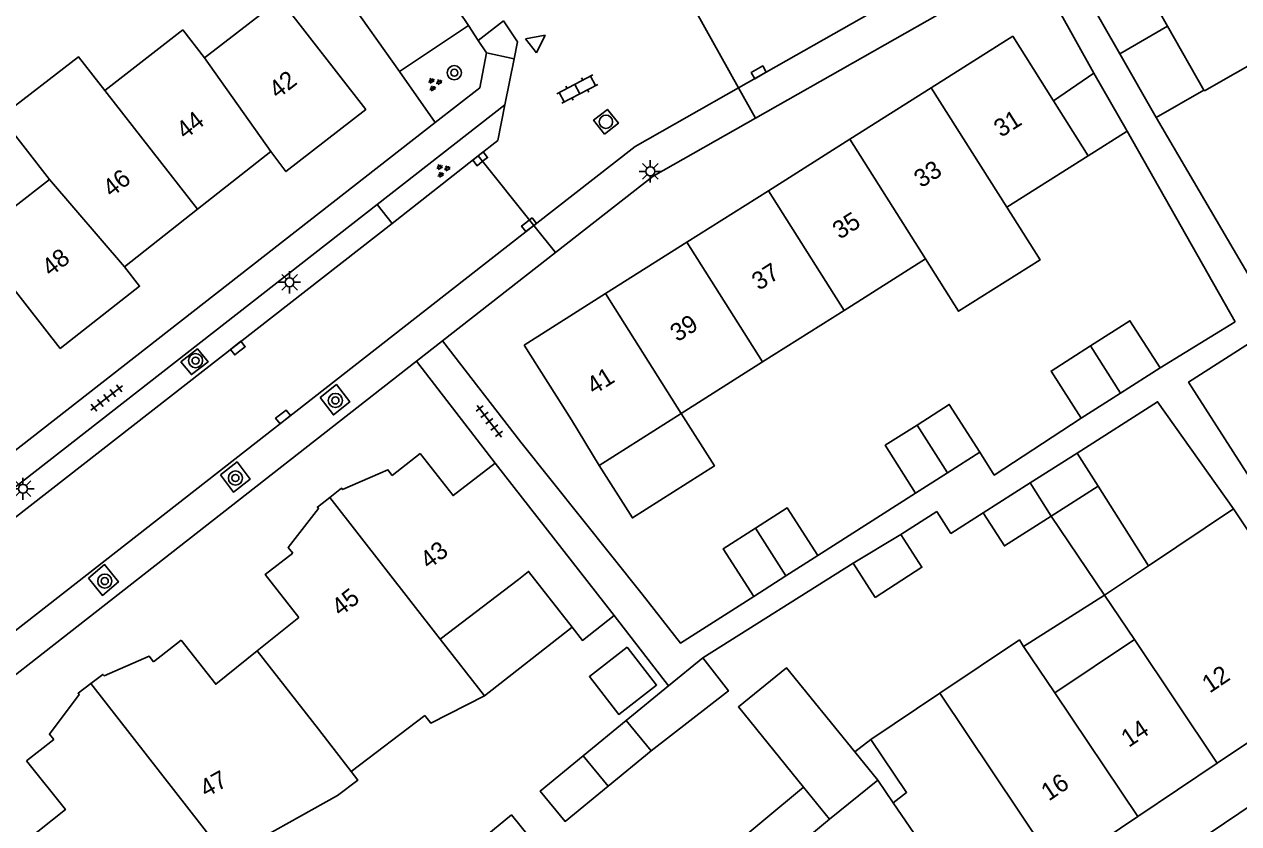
# Model space of a CAD drawing. Extents: x 136000 to 141014, y 402000 to 403500.
# Drawn here: x 137196.5 to 137265, y 402164.2 to 402209.4 of the extents above; entities that cross this region are included whole.
import ezdxf

# ---------------------------------------------------------------- set-up
doc = ezdxf.new("R2010")
doc.units = 0
for name, color, linetype in [('gg-afsc-erfafscheiding', 7, 'Continuous'), ('gg-anno-huisnummerreeks BGT', 7, 'Continuous'), ('gg-bbg-bijgebouw', 7, 'Continuous'), ('gg-bbg-gedigitaliseerde bebouwing', 7, 'Continuous'), ('gg-bbg-gedigitaliseerde bijgebouw', 7, 'Continuous'), ('gg-bbg-hoofdgebouw', 7, 'Continuous'), ('gg-bbg-luifel en loopbrug', 7, 'Continuous'), ('gg-bbg-tussenscheiding', 7, 'Continuous'), ('gg-knt-verharding', 7, 'Continuous'), ('gg-knt-verharding nz', 7, 'Continuous'), ('gt-symb-boom', 7, 'Continuous'), ('gt-symb-groenvak', 7, 'Continuous'), ('gt-symb-klinker verharding', 7, 'Continuous'), ('gt-symb-kolk', 7, 'Continuous'), ('gt-symb-lichtmast', 7, 'Continuous'), ('gt-symb-rioolschacht', 7, 'Continuous'), ('gt-symb-tegel verharding', 7, 'Continuous'), ('gt-symb-waterafsluiter', 7, 'Continuous')]:
    doc.layers.add(name, color=color, linetype=linetype)

# ---------------------------------------------------------------- blocks, each defined once
blk = doc.blocks.new('gt0-BOOM')
at = {"layer": 'gt-symb-boom'}
for radius in [0.4, 0.2]:
    blk.add_circle((0, 0), radius, dxfattribs=at)
blk = doc.blocks.new('gt0-KOLK')
at = {"layer": 'gt-symb-kolk'}
blk.add_lwpolyline([(0, 0), (0.375, 0), (0.375, 0.4), (-0.375, 0.4), (-0.375, 0), (0, 0)], dxfattribs=at)
blk = doc.blocks.new('gt0-GRVAK')
at = {"layer": 'gt-symb-groenvak'}
for p, q in [((-0.11, 0.189), (-0.228, 0.24)), ((-0.182, 0.153), (0.088, 0.153)), ((-0.091, 0.211), (-0.156, 0.322)), ((-0.047, 0.214), (-0.047, 0.393)), ((-0.004, 0.211), (0.061, 0.322)), ((0.015, 0.189), (0.133, 0.24)), ((0.262, -0.052), (0.197, 0.059)), ((0.305, -0.049), (0.305, 0.13)), ((0.349, -0.052), (0.414, 0.059)), ((-0.245, -0.228), (-0.363, -0.177)), ((-0.318, -0.264), (-0.047, -0.264)), ((-0.226, -0.206), (-0.291, -0.095)), ((-0.183, -0.203), (-0.183, -0.024)), ((-0.139, -0.206), (-0.074, -0.095)), ((-0.12, -0.228), (-0.002, -0.177)), ((0.243, -0.074), (0.125, -0.023)), ((0.17, -0.11), (0.441, -0.11)), ((0.368, -0.074), (0.486, -0.023))]:
    blk.add_line(p, q, dxfattribs=at)
blk = doc.blocks.new('gt0-WAFSL')
at = {"layer": 'gt-symb-waterafsluiter'}
for p, q in [((-0.5, -0.333), (0, 0.667)), ((0, 0.667), (0.5, -0.333)), ((0.5, -0.333), (-0.5, -0.333))]:
    blk.add_line(p, q, dxfattribs=at)
blk = doc.blocks.new('gt0-KL1')
at = {"layer": 'gt-symb-klinker verharding'}
for p, q in [((-1.15, 0.3), (1.15, 0.3)), ((-1, -0.3), (-1, 0.3)), ((-0.5, 0.3), (-0.5, 0.45)), ((0, -0.3), (0, 0.3)), ((0.5, 0.3), (0.5, 0.45)), ((1, -0.3), (1, 0.3)), ((-1.15, -0.3), (1.15, -0.3)), ((-0.5, -0.45), (-0.5, -0.3)), ((0.5, -0.45), (0.5, -0.3))]:
    blk.add_line(p, q, dxfattribs=at)
blk = doc.blocks.new('gt0-LMAST')
at = {"layer": 'gt-symb-lichtmast'}
for p, q in [((-0.182, 0.173), (-0.447, 0.438)), ((-0.005, 0.246), (-0.005, 0.621)), ((0.172, 0.173), (0.437, 0.438)), ((-0.255, -0.004), (-0.63, -0.004)), ((-0.182, -0.181), (-0.447, -0.446)), ((-0.005, -0.254), (-0.005, -0.629)), ((0.437, -0.446), (0.172, -0.181)), ((0.245, -0.004), (0.62, -0.004))]:
    blk.add_line(p, q, dxfattribs=at)
blk.add_circle((-0.005, -0.004), 0.25, dxfattribs=at)
blk = doc.blocks.new('gt0-TEG1')
at = {"layer": 'gt-symb-tegel verharding'}
for p, q in [((-1.125, 0), (1.125, 0)), ((-0.9, -0.25), (-0.9, 0.25)), ((-0.45, -0.25), (-0.45, 0.25)), ((0, -0.25), (0, 0.25)), ((0.45, -0.25), (0.45, 0.25)), ((0.9, -0.25), (0.9, 0.25))]:
    blk.add_line(p, q, dxfattribs=at)
blk = doc.blocks.new('gt0-RS')
at = {"layer": 'gt-symb-rioolschacht'}
blk.add_lwpolyline([(-0.5, -0.5), (0.5, -0.5), (0.5, 0.5), (-0.5, 0.5)], close=True, dxfattribs=at)
blk.add_circle((0, 0), 0.375, dxfattribs=at)

msp = doc.modelspace()

# ---------------------------------------------------------------- linework, layer by layer
at = {"layer": 'gg-afsc-erfafscheiding'}
for p, q in [((137219.657, 402203.828), (137217.635, 402206.707)), ((137260.363, 402204.117), (137266.491, 402193.651)), ((137264.81, 402192.573), (137258.725, 402203.342)), ((137264.81, 402192.573), (137260.578, 402189.977)), ((137231.337, 402177.201), (137224.485, 402185.789)), ((137241.261, 402179.379), (137246.775, 402182.898)), ((137245.94, 402180.57), (137247.973, 402181.868)), ((137247.973, 402181.868), (137248.769, 402180.622)), ((137250.6, 402181.79), (137248.769, 402180.622)), ((137234.761, 402173.6), (137243.259, 402178.95)), ((137229.76, 402175.987), (137232.832, 402172.032))]:
    msp.add_line(p, q, dxfattribs=at)
for points in [[(137268.162, 402179.831), (137262.191, 402189.175), (137266.36, 402191.84)], [(137264.717, 402182.014), (137260.443, 402188.059), (137255.9, 402185.16)], [(137256.119, 402187.132), (137251.216, 402183.922), (137250.395, 402185.208)], [(137237.651, 402177.075), (137233.51, 402174.432), (137231.337, 402177.201)], [(137216.788, 402148.647), (137211.879, 402154.311), (137213.07, 402155.77), (137223.96, 402164.738), (137224.913, 402163.577), (137223.14, 402162.12)]]:
    msp.add_lwpolyline(points, dxfattribs=at)
at = {"layer": 'gg-bbg-bijgebouw'}
for p, q in [((137254.565, 402205.046), (137256.831, 402206.617)), ((137256.831, 402206.617), (137258.725, 402203.342)), ((137258.725, 402203.342), (137256.528, 402201.95)), ((137244.637, 402166.709), (137241.922, 402164.501))]:
    msp.add_line(p, q, dxfattribs=at)
at = {"layer": 'gg-bbg-gedigitaliseerde bebouwing'}
for p, q in [((137205.413, 402209.056), (137200.999, 402205.628)), ((137263.078, 402205.612), (137267.921, 402208.387)), ((137251.928, 402199.04), (137256.528, 402201.95)), ((137242.737, 402193.219), (137247.333, 402196.129)), ((137238.142, 402190.309), (137242.737, 402193.219)), ((137233.547, 402187.398), (137238.142, 402190.309)), ((137228.918, 402184.467), (137233.547, 402187.398)), ((137264.717, 402182.014), (137259.93, 402178.808)), ((137259.93, 402178.808), (137257.451, 402177.147)), ((137219.941, 402174.668), (137224.354, 402178.034)), ((137257.451, 402177.147), (137259.128, 402174.643)), ((137219.941, 402174.668), (137222.437, 402171.468)), ((137252.878, 402174.255), (137254.641, 402171.629)), ((137254.641, 402171.629), (137259.128, 402174.643)), ((137248.145, 402171.605), (137244.258, 402168.996)), ((137214.905, 402167.188), (137219.066, 402170.36)), ((137234.091, 402161.025), (137240.455, 402166.305))]:
    msp.add_line(p, q, dxfattribs=at)
for points in [[(137200.999, 402205.628), (137199.514, 402207.54), (137195.138, 402204.141), (137197.875, 402200.617)], [(137197.875, 402200.617), (137193.617, 402197.291), (137198.479, 402191.07)], [(137247.333, 402196.129), (137249.205, 402193.168), (137253.803, 402196.075), (137251.928, 402199.04)], [(137224.675, 402191.263), (137227.347, 402187.037), (137228.918, 402184.467)], [(137227.386, 402175.329), (137224.927, 402178.481), (137224.354, 402178.034)], [(137229.76, 402175.987), (137227.965, 402174.587), (137227.386, 402175.329)], [(137248.145, 402171.605), (137252.634, 402174.618), (137252.878, 402174.255)], [(137222.437, 402171.468), (137219.412, 402169.916), (137219.066, 402170.36)], [(137244.258, 402168.996), (137246.265, 402166.005), (137245.518, 402165.424)], [(137214.905, 402167.188), (137215.286, 402166.693), (137214.147, 402165.825), (137207.878, 402162.339)], [(137241.922, 402164.501), (137239.792, 402162.729), (137244.511, 402157.058)]]:
    msp.add_lwpolyline(points, dxfattribs=at)
at = {"layer": 'gg-bbg-gedigitaliseerde bijgebouw'}
for p, q in [((137258.349, 402188.554), (137260.578, 402189.977)), ((137258.349, 402188.554), (137256.119, 402187.132)), ((137250.395, 402185.208), (137248.585, 402184.053)), ((137255.9, 402185.16), (137253.253, 402183.477)), ((137257.09, 402183.3), (137255.9, 402185.16)), ((137246.775, 402182.898), (137248.585, 402184.053)), ((137253.253, 402183.477), (137250.6, 402181.79)), ((137254.44, 402181.61), (137257.09, 402183.3)), ((137245.94, 402180.57), (137243.259, 402178.95)), ((137241.261, 402179.379), (137239.456, 402178.227)), ((137243.259, 402178.95), (137244.492, 402177.017)), ((137237.651, 402177.075), (137239.456, 402178.227)), ((137230.44, 402170.06), (137228.015, 402168.07)), ((137231.85, 402168.35), (137230.44, 402170.06)), ((137229.419, 402166.359), (137231.85, 402168.35)), ((137243.351, 402168.291), (137244.637, 402166.709))]:
    msp.add_line(p, q, dxfattribs=at)
for points in [[(137260.578, 402189.977), (137258.878, 402192.639), (137256.65, 402191.217)], [(137256.119, 402187.132), (137254.422, 402189.796), (137256.65, 402191.217)], [(137246.864, 402186.75), (137248.682, 402187.91), (137250.395, 402185.208)], [(137246.864, 402186.75), (137245.067, 402185.603), (137246.775, 402182.898)], [(137237.735, 402180.923), (137239.532, 402182.07), (137241.261, 402179.379)], [(137250.6, 402181.79), (137251.79, 402179.92), (137254.44, 402181.61)], [(137237.735, 402180.923), (137235.918, 402179.763), (137237.651, 402177.075)], [(137244.492, 402177.017), (137247.13, 402178.72), (137245.94, 402180.57)], [(137230.499, 402174.202), (137232.155, 402172.07), (137230.023, 402170.414), (137228.366, 402172.546), (137230.499, 402174.202)], [(137240.455, 402166.305), (137236.775, 402170.831), (137239.49, 402173.039), (137243.351, 402168.291)], [(137228.015, 402168.07), (137225.59, 402166.08), (137226.99, 402164.37), (137229.419, 402166.359)]]:
    msp.add_lwpolyline(points, dxfattribs=at)
at = {"layer": 'gg-bbg-hoofdgebouw'}
for p, q in [((137261.007, 402209.258), (137259.085, 402212.64)), ((137205.413, 402209.056), (137206.64, 402207.476)), ((137263.053, 402205.657), (137261.007, 402209.258)), ((137247.661, 402205.792), (137252.259, 402208.698)), ((137252.259, 402208.698), (137254.565, 402205.046)), ((137243.063, 402202.886), (137247.661, 402205.792)), ((137263.078, 402205.612), (137263.053, 402205.657)), ((137238.465, 402199.979), (137243.063, 402202.886)), ((137210.37, 402202.189), (137206.236, 402198.932)), ((137233.867, 402197.073), (137238.465, 402199.979)), ((137206.236, 402198.932), (137202.119, 402195.689)), ((137229.27, 402194.167), (137233.867, 402197.073)), ((137224.675, 402191.263), (137229.27, 402194.167)), ((137217.231, 402183.908), (137218.81, 402185.14)), ((137223.037, 402184.604), (137229.76, 402175.987)), ((137269.402, 402175.018), (137264.717, 402182.014)), ((137209.614, 402174.001), (137211.952, 402175.881)), ((137205.324, 402174.606), (137203.758, 402173.384)), ((137263.806, 402167.655), (137268.42, 402170.75)), ((137198.126, 402168.989), (137196.587, 402167.787)), ((137259.332, 402164.655), (137263.806, 402167.655)), ((137248.732, 402160.736), (137245.518, 402165.424)), ((137254.838, 402161.64), (137259.332, 402164.655))]:
    msp.add_line(p, q, dxfattribs=at)
for points in [[(137206.64, 402207.476), (137210.905, 402210.789), (137215.738, 402204.565), (137211.235, 402201.061), (137210.37, 402202.189)], [(137202.119, 402195.689), (137202.971, 402194.58), (137198.479, 402191.07)], [(137218.81, 402185.14), (137220.67, 402182.767), (137223.037, 402184.604)], [(137217.231, 402183.908), (137216.988, 402184.221), (137214.434, 402183.108), (137214.374, 402183.184), (137213.704, 402182.661)], [(137213.704, 402182.661), (137213.007, 402182.118), (137213.066, 402182.043), (137211.365, 402179.838), (137211.612, 402179.522)], [(137211.952, 402175.881), (137210.057, 402178.309), (137211.612, 402179.522)], [(137205.324, 402174.606), (137207.268, 402172.115), (137209.614, 402174.001)], [(137203.758, 402173.384), (137203.52, 402173.697), (137200.961, 402172.593), (137200.903, 402172.67), (137200.222, 402172.153)], [(137200.222, 402172.153), (137199.499, 402171.605), (137199.558, 402171.527), (137197.878, 402169.303), (137198.126, 402168.989)], [(137196.587, 402167.787), (137198.779, 402165.043), (137196.494, 402163.222)]]:
    msp.add_lwpolyline(points, dxfattribs=at)
at = {"layer": 'gg-bbg-luifel en loopbrug'}
for p, q in [((137258.305, 402207.711), (137261.007, 402209.258)), ((137260.363, 402204.117), (137258.305, 402207.711)), ((137263.053, 402205.657), (137260.363, 402204.117)), ((137257.09, 402183.3), (137259.93, 402178.808)), ((137257.451, 402177.147), (137254.44, 402181.61)), ((137257.451, 402177.147), (137252.878, 402174.255)), ((137222.437, 402171.468), (137227.386, 402175.329)), ((137232.832, 402172.032), (137234.761, 402173.6)), ((137230.44, 402170.06), (137232.832, 402172.032)), ((137244.258, 402168.996), (137243.351, 402168.291)), ((137245.518, 402165.424), (137244.637, 402166.709))]:
    msp.add_line(p, q, dxfattribs=at)
for points in [[(137228.918, 402184.467), (137230.788, 402181.509), (137235.419, 402184.437), (137233.547, 402187.398)], [(137234.761, 402173.6), (137236.209, 402171.736), (137231.85, 402168.35)]]:
    msp.add_lwpolyline(points, dxfattribs=at)
at = {"layer": 'gg-bbg-tussenscheiding'}
for p, q in [((137210.37, 402202.189), (137206.64, 402207.476)), ((137206.236, 402198.932), (137200.999, 402205.628)), ((137247.661, 402205.792), (137251.928, 402199.04)), ((137256.528, 402201.95), (137254.565, 402205.046)), ((137243.063, 402202.886), (137247.333, 402196.129)), ((137202.119, 402195.689), (137197.875, 402200.617)), ((137238.465, 402199.979), (137242.737, 402193.219)), ((137233.867, 402197.073), (137238.142, 402190.309)), ((137229.27, 402194.167), (137233.547, 402187.398)), ((137258.349, 402188.554), (137256.65, 402191.217)), ((137248.585, 402184.053), (137246.864, 402186.75)), ((137254.44, 402181.61), (137253.253, 402183.477)), ((137213.704, 402182.661), (137219.941, 402174.668)), ((137239.456, 402178.227), (137237.735, 402180.923)), ((137259.128, 402174.643), (137263.806, 402167.655)), ((137248.145, 402171.605), (137254.838, 402161.64)), ((137254.641, 402171.629), (137259.332, 402164.655)), ((137228.015, 402168.07), (137229.419, 402166.359)), ((137241.922, 402164.501), (137240.455, 402166.305))]:
    msp.add_line(p, q, dxfattribs=at)
for points in [[(137209.614, 402174.001), (137213.068, 402169.573), (137214.905, 402167.188)], [(137200.222, 402172.153), (137206.479, 402164.114), (137207.878, 402162.339)]]:
    msp.add_lwpolyline(points, dxfattribs=at)
at = {"layer": 'gg-knt-verharding'}
for p, q in [((137217.635, 402206.707), (137208.567, 402219.558)), ((137258.305, 402207.711), (137254.831, 402213.772)), ((137252.77, 402212.603), (137237.744, 402204.077)), ((137234.339, 402210.172), (137236.787, 402205.79)), ((137221.54, 402209.309), (137217.635, 402206.707)), ((137222.092, 402208.466), (137221.54, 402209.309)), ((137222.092, 402208.466), (137223.506, 402209.56)), ((137222.557, 402207.757), (137222.092, 402208.466)), ((137224.109, 402207.421), (137222.557, 402207.757)), ((137224.109, 402207.421), (137223.591, 402204.83)), ((137236.787, 402205.79), (137237.744, 402204.077)), ((137216.386, 402199.194), (137223.591, 402204.83)), ((137219.657, 402203.828), (137177.285, 402170.761)), ((137222.076, 402201.94), (137217.227, 402198.134)), ((137222.076, 402201.94), (137225.226, 402198.005)), ((137186.663, 402176.03), (137216.386, 402199.194)), ((137216.386, 402199.194), (137217.227, 402198.134)), ((137225.226, 402198.005), (137226.445, 402196.483)), ((137226.445, 402196.483), (137220.077, 402191.506)), ((137220.077, 402191.506), (137218.597, 402190.349)), ((137224.485, 402185.789), (137220.077, 402191.506)), ((137223.037, 402184.604), (137218.597, 402190.349)), ((137240.512, 402148.349), (137272.753, 402170.015))]:
    msp.add_line(p, q, dxfattribs=at)
for points in [[(137256.831, 402206.617), (137254.799, 402210.265), (137254.37, 402210.016), (137252.77, 402212.603)], [(137219.657, 402203.828), (137222.174, 402205.785), (137222.557, 402207.757)], [(137223.591, 402204.83), (137223.188, 402202.813), (137222.076, 402201.94)], [(137237.744, 402204.077), (137231.971, 402200.802), (137226.445, 402196.483)], [(137205.291, 402190.31), (137205.893, 402189.593), (137206.834, 402190.325), (137206.232, 402191.042), (137205.291, 402190.31)], [(137218.597, 402190.349), (137189.049, 402167.254), (137186.912, 402164.258)], [(137213.163, 402188.302), (137214.083, 402189.036), (137214.835, 402188.055), (137213.915, 402187.321), (137213.163, 402188.302)], [(137207.547, 402183.94), (137208.476, 402184.667), (137209.205, 402183.685), (137208.276, 402182.958), (137207.547, 402183.94)], [(137200.084, 402178.107), (137200.993, 402178.869), (137201.779, 402177.89), (137200.871, 402177.128), (137200.084, 402178.107)]]:
    msp.add_lwpolyline(points, dxfattribs=at)
at = {"layer": 'gg-knt-verharding nz'}
for p, q in [((137276.356, 402228.257), (137236.787, 402205.79)), ((137221.54, 402209.309), (137212.719, 402222.405)), ((137217.227, 402198.134), (137187.506, 402174.961)), ((137225.226, 402198.005), (137184.223, 402165.979))]:
    msp.add_line(p, q, dxfattribs=at)
for points in [[(137224.109, 402207.421), (137224.3, 402208.379), (137223.506, 402209.56)], [(137225.226, 402198.005), (137230.946, 402202.473), (137236.787, 402205.79)]]:
    msp.add_lwpolyline(points, dxfattribs=at)

# ---------------------------------------------------------------- block references
at = {"layer": 'gt-symb-boom'}
for p in [(137220.736, 402206.639), (137206.13, 402190.386), (137214.025, 402188.138), (137208.381, 402183.757), (137201.004, 402177.939)]:
    msp.add_blockref('gt0-BOOM', p, dxfattribs=at)
at = {"layer": 'gt-symb-groenvak'}
for p, rotation in [((137219.596, 402206), 27.256871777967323), ((137220.056, 402201.129), 27.256871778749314)]:
    msp.add_blockref('gt0-GRVAK', p, dxfattribs=dict(at, rotation=rotation))
at = {"layer": 'gt-symb-klinker verharding', "rotation": -152.6150294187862}
msp.add_blockref('gt0-KL1', (137227.681, 402205.716), dxfattribs=at)
at = {"layer": 'gt-symb-kolk'}
for p, rotation in [((137238.02, 402206.486), 29.58860754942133), ((137222.317, 402201.621), 38.01566048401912), ((137225.075, 402197.899), 38.01566048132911), ((137208.636, 402190.937), 38.01566048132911), ((137211.193, 402187.051), 38.01566048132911)]:
    msp.add_blockref('gt0-KOLK', p, dxfattribs=dict(at, rotation=rotation))
at = {"layer": 'gt-symb-lichtmast'}
for p in [(137231.807, 402201.074), (137211.44, 402194.813), (137196.392, 402183.154)]:
    msp.add_blockref('gt0-LMAST', p, dxfattribs=at)
at = {"layer": 'gt-symb-rioolschacht', "rotation": 38.01566048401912}
msp.add_blockref('gt0-RS', (137229.298, 402203.869), dxfattribs=at)
at = {"layer": 'gt-symb-tegel verharding'}
for p, rotation in [((137201.109, 402188.273), 37.64891642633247), ((137222.715, 402186.962), 127.44283634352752)]:
    msp.add_blockref('gt0-TEG1', p, dxfattribs=dict(at, rotation=rotation))
at = {"layer": 'gt-symb-waterafsluiter', "rotation": -52.109937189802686}
msp.add_blockref('gt0-WAFSL', (137225.332, 402208.356), dxfattribs=at)

# ---------------------------------------------------------------- texts
at = {"layer": 'gg-anno-huisnummerreeks BGT'}
for s, rotation, p in [('42', 37.9, (137210.764, 402205.129)), ('44', 38.2, (137205.54, 402202.841)), ('31', 32.3, (137251.601, 402202.959)), ('33', 32.3, (137247.093, 402200.11)), ('46', 38.2, (137201.386, 402199.569)), ('35', 32.3, (137242.496, 402197.204)), ('48', 38, (137197.944, 402195.094)), ('37', 32.3, (137237.932, 402194.319)), ('39', 32.3, (137233.331, 402191.411)), ('41', 32.3, (137228.614, 402188.429)), ('43', 37.3, (137219.294, 402178.576)), ('45', 38, (137214.299, 402175.911)), ('12', 33.9, (137263.379, 402171.583)), ('14', 33.8, (137258.807, 402168.519)), ('47', 29.1, (137206.726, 402165.702)), ('16', 33.9, (137254.294, 402165.49))]:
    msp.add_text(s, height=1, rotation=rotation, dxfattribs=at).set_placement(p)

doc.saveas('drawing.dxf')
